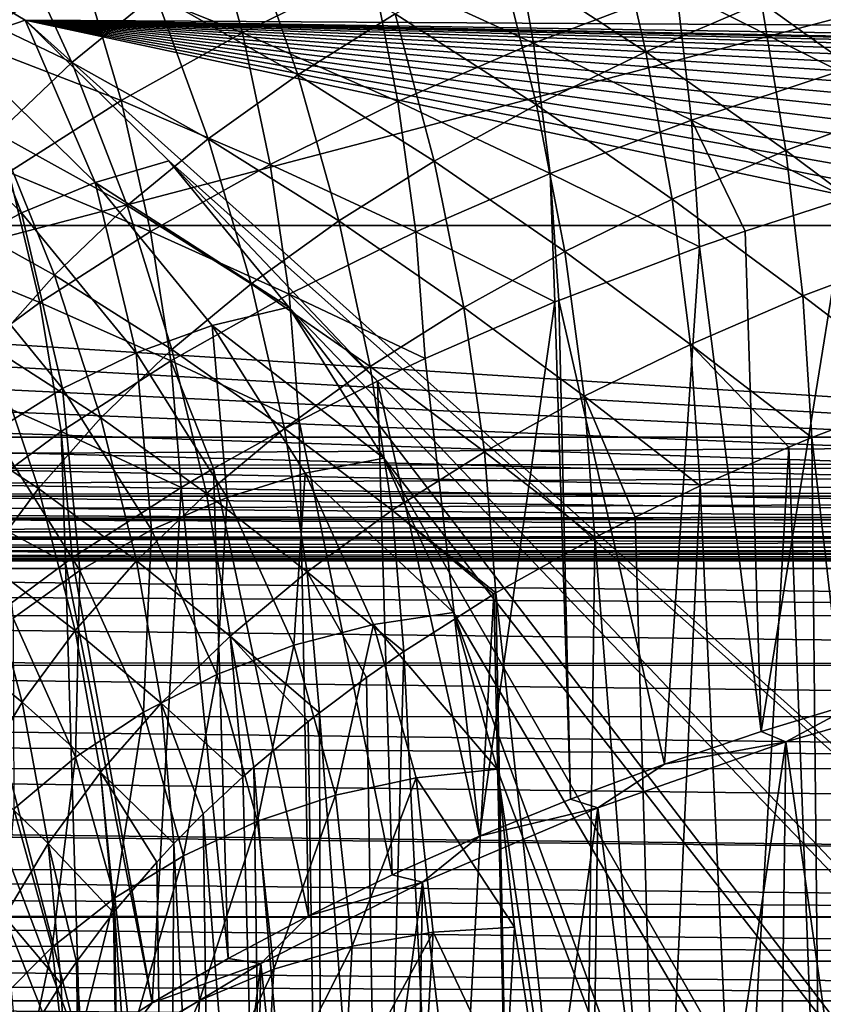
# Model space of a CAD drawing. Header units: metres. Extents: x -109 to 109, y -78 to 121.
# Tile 913 of 1056: x 26.67 to 33.16, y -11.76 to -3.81. Entities that reach past the tile are written whole.
import ezdxf

# ---------------------------------------------------------------- set-up
doc = ezdxf.new("R2010")
doc.units = ezdxf.units.M
doc.layers.add('solid_508554_SW0001', color=7, linetype='CONTINUOUS')

msp = doc.modelspace()

# ---------------------------------------------------------------- linework, layer by layer
at = {"layer": 'solid_508554_SW0001'}
for points in [[(4.682198, 13.057236, -8.693299), (50.351505, -7.183285, 2.992571), (32.970078, 13.057232, -8.693296)], [(4.682198, 13.057236, -8.693299), (4.682198, -7.183285, 2.992571), (50.351505, -7.183285, 2.992571)], [(50.351505, -7.183285, 2.992571), (34.869118, 11.46491, -7.773969), (32.970078, 13.057232, -8.693296)], [(16.352985, -8.243653, -0.269029), (15.998173, 0.732994, -5.041996), (50.503654, 0.732994, -5.041996)], [(50.858467, -8.243653, -0.269029), (16.352985, -8.243653, -0.269029), (50.503654, 0.732994, -5.041996)], [(21.514145, 0.252376, 19.482918), (36.336609, -0.013959, 19.056692), (11.499606, -5.473651, 10.319358)], [(36.336609, -0.013959, 19.056692), (51.15913, -0.279357, 18.631968), (11.499606, -5.473651, 10.319358)], [(51.15913, -0.279357, 18.631968), (51.501217, -5.473651, 10.319358), (11.499606, -5.473651, 10.319358)], [(25.053471, -2.827595, 21.021948), (80.677933, -4.051526, 19.061102), (80.703201, -3.541171, 19.700146)], [(25.053471, -2.827595, 21.021948), (25.931858, -3.355873, 20.318785), (80.677933, -4.051526, 19.061102)], [(27.173504, -3.401358, -30.089914), (28.46406, -3.917503, -28.864714), (28.171963, -2.846273, -29.163258)], [(28.171963, -2.846273, -29.163258), (28.46406, -3.917503, -28.864714), (29.511831, -3.404194, -28.012865)], [(25.845011, -2.939178, -31.334301), (26.24848, -3.988761, -31.070238), (27.173504, -3.401358, -30.089914)], [(29.511831, -3.404194, -28.012865), (30.816078, -4.000608, -26.872498), (30.623253, -2.927146, -27.22176)], [(30.544018, -3.301107, -31.342878), (31.446907, -2.865434, -30.622074), (31.723133, -4.07003, -30.275414)], [(30.623253, -2.927146, -27.22176), (30.816078, -4.000608, -26.872498), (31.970078, -3.565989, -26.157352)], [(31.723133, -4.07003, -30.275414), (31.446907, -2.865434, -30.622074), (32.657391, -3.671302, -29.620638)], [(25.938211, -3.604081, -36.347191), (26.561083, -3.015424, -35.363388), (27.086979, -4.157146, -35.050247)], [(27.086979, -4.157146, -35.050247), (26.561083, -3.015424, -35.363388), (27.760763, -3.605215, -34.132153)], [(27.760763, -3.605215, -34.132153), (28.503191, -3.077356, -33.253281), (28.910622, -4.256429, -32.924137)], [(28.910622, -4.256429, -32.924137), (28.503191, -3.077356, -33.253281), (29.697268, -3.76534, -32.111191)], [(31.970078, -3.565989, -26.157352), (33.28738, -4.228327, -25.095068), (33.1772, -3.170731, -25.508802)], [(29.697268, -3.76534, -32.111191), (30.544018, -3.301107, -31.342878), (30.839956, -4.498294, -30.979397)], [(30.839956, -4.498294, -30.979397), (30.544018, -3.301107, -31.342878), (31.723133, -4.07003, -30.275414)], [(32.657391, -3.671302, -29.620638), (33.638824, -3.303678, -29.017931), (33.819111, -4.505062, -28.615417)], [(25.931858, -3.355873, 20.318785), (26.137363, -4.011518, 19.335222), (26.709761, -3.814027, 19.593912)], [(25.931858, -3.355873, 20.318785), (26.709761, -3.814027, 19.593912), (80.67321, -4.140594, 18.937866)], [(25.931858, -3.355873, 20.318785), (80.67321, -4.140594, 18.937866), (80.677933, -4.051526, 19.061102)], [(26.24848, -3.988761, -31.070238), (27.484213, -4.46486, -29.773184), (27.173504, -3.401358, -30.089914)], [(27.173504, -3.401358, -30.089914), (27.484213, -4.46486, -29.773184), (28.46406, -3.917503, -28.864714)], [(28.46406, -3.917503, -28.864714), (29.720423, -4.473024, -27.651188), (29.511831, -3.404194, -28.012865)], [(29.511831, -3.404194, -28.012865), (29.720423, -4.473024, -27.651188), (30.816078, -4.000608, -26.872498)], [(30.816078, -4.000608, -26.872498), (32.091774, -4.621587, -25.736073), (31.970078, -3.565989, -26.157352)], [(31.970078, -3.565989, -26.157352), (32.091774, -4.621587, -25.736073), (33.28738, -4.228327, -25.095068)], [(26.483665, -4.730893, -36.003128), (25.938211, -3.604081, -36.347191), (27.086979, -4.157146, -35.050247)], [(27.086979, -4.157146, -35.050247), (27.760763, -3.605215, -34.132153), (28.188072, -4.772922, -33.778736)], [(28.188072, -4.772922, -33.778736), (27.760763, -3.605215, -34.132153), (28.910622, -4.256429, -32.924137)], [(31.723133, -4.07003, -30.275414), (32.657391, -3.671302, -29.620638), (32.854168, -4.868253, -29.206764)], [(32.854168, -4.868253, -29.206764), (32.657391, -3.671302, -29.620638), (33.819111, -4.505062, -28.615417)], [(26.137363, -4.011518, 19.335222), (27.273954, -5.125391, 17.405939), (26.709761, -3.814027, 19.593912)], [(26.709761, -3.814027, 19.593912), (75.174637, -4.828542, 17.83672), (76.5, -4.794933, 17.894934)], [(77.176514, -4.803673, 17.879795), (26.709761, -3.814027, 19.593912), (76.5, -4.794933, 17.894934)], [(26.709761, -3.814027, 19.593912), (73.862907, -4.929021, 17.662685), (75.174637, -4.828542, 17.83672)], [(26.709761, -3.814027, 19.593912), (72.57827, -5.095334, 17.374622), (73.862907, -4.929021, 17.662685)], [(26.709761, -3.814027, 19.593912), (71.333893, -5.325771, 16.975494), (72.57827, -5.095334, 17.374622)], [(26.709761, -3.814027, 19.593912), (70.14254, -5.617967, 16.469397), (71.333893, -5.325771, 16.975494)], [(26.709761, -3.814027, 19.593912), (69.016418, -5.968924, 15.86152), (70.14254, -5.617967, 16.469397)], [(26.709761, -3.814027, 19.593912), (67.967072, -6.375046, 15.158096), (69.016418, -5.968924, 15.86152)], [(26.709761, -3.814027, 19.593912), (67.005272, -6.83217, 14.366333), (67.967072, -6.375046, 15.158096)], [(26.709761, -3.814027, 19.593912), (66.140877, -7.335612, 13.494348), (67.005272, -6.83217, 14.366333)], [(26.709761, -3.814027, 19.593912), (65.382774, -7.880209, 12.551078), (66.140877, -7.335612, 13.494348)], [(26.709761, -3.814027, 19.593912), (64.738739, -8.46037, 11.54621), (65.382774, -7.880209, 12.551078)], [(26.709761, -3.814027, 19.593912), (64.215424, -9.070119, 10.490092), (64.738739, -8.46037, 11.54621)], [(26.709761, -3.814027, 19.593912), (63.818172, -9.703198, 9.393568), (64.215424, -9.070119, 10.490092)], [(26.709761, -3.814027, 19.593912), (63.55106, -10.35311, 8.267887), (63.818172, -9.703198, 9.393568)], [(26.709761, -3.814027, 19.593912), (63.416817, -11.013191, 7.124592), (63.55106, -10.35311, 8.267887)], [(26.709761, -3.814027, 19.593912), (63.416817, -11.676674, 5.975408), (63.416817, -11.013191, 7.124592)], [(26.709761, -3.814027, 19.593912), (43.110828, -18.533325, -5.900661), (63.416817, -11.676674, 5.975408)], [(26.709761, -3.814027, 19.593912), (27.869499, -4.950392, 17.625669), (43.110828, -18.533325, -5.900661)], [(27.273954, -5.125391, 17.405939), (27.869499, -4.950392, 17.625669), (26.709761, -3.814027, 19.593912)], [(77.176514, -4.803673, 17.879795), (80.643387, -4.656782, 18.134216), (26.709761, -3.814027, 19.593912)], [(80.67321, -4.140594, 18.937866), (26.709761, -3.814027, 19.593912), (80.643387, -4.656782, 18.134216)], [(28.910622, -4.256429, -32.924137), (29.697268, -3.76534, -32.111191), (30.011786, -4.954575, -31.729713)], [(30.011786, -4.954575, -31.729713), (29.697268, -3.76534, -32.111191), (30.839956, -4.498294, -30.979397)], [(27.484213, -4.46486, -29.773184), (28.687601, -4.981271, -28.489614), (28.46406, -3.917503, -28.864714)], [(28.46406, -3.917503, -28.864714), (28.687601, -4.981271, -28.489614), (29.720423, -4.473024, -27.651188)], [(25.56797, -4.281387, 19.120275), (26.6798, -5.370995, 17.233019), (26.137363, -4.011518, 19.335222)], [(26.6798, -5.370995, 17.233019), (27.273954, -5.125391, 17.405939), (26.137363, -4.011518, 19.335222)], [(26.24848, -3.988761, -31.070238), (26.576565, -5.044049, -30.734156), (27.484213, -4.46486, -29.773184)], [(29.720423, -4.473024, -27.651188), (30.948854, -5.053878, -26.442919), (30.816078, -4.000608, -26.872498)], [(30.816078, -4.000608, -26.872498), (30.948854, -5.053878, -26.442919), (32.091774, -4.621587, -25.736073)], [(30.839956, -4.498294, -30.979397), (31.723133, -4.07003, -30.275414), (31.935665, -5.26208, -29.849182)], [(31.935665, -5.26208, -29.849182), (31.723133, -4.07003, -30.275414), (32.854168, -4.868253, -29.206764)], [(26.483665, -4.730893, -36.003128), (27.086979, -4.157146, -35.050247), (27.532473, -5.312969, -34.671329)], [(27.532473, -5.312969, -34.671329), (27.086979, -4.157146, -35.050247), (28.188072, -4.772922, -33.778736)], [(26.105177, -5.683553, 17.109102), (26.6798, -5.370995, 17.233019), (25.56797, -4.281387, 19.120275)], [(28.188072, -4.772922, -33.778736), (28.910622, -4.256429, -32.924137), (29.242498, -5.437198, -32.523544)], [(29.242498, -5.437198, -32.523544), (28.910622, -4.256429, -32.924137), (30.011786, -4.954575, -31.729713)], [(32.091774, -4.621587, -25.736073), (33.347439, -5.253373, -24.597742), (33.28738, -4.228327, -25.095068)], [(26.576565, -5.044049, -30.734156), (27.721823, -5.523175, -29.383698), (27.484213, -4.46486, -29.773184)], [(27.484213, -4.46486, -29.773184), (27.721823, -5.523175, -29.383698), (28.687601, -4.981271, -28.489614)], [(28.687601, -4.981271, -28.489614), (29.863781, -5.523662, -27.212566), (29.720423, -4.473024, -27.651188)], [(29.720423, -4.473024, -27.651188), (29.863781, -5.523662, -27.212566), (30.948854, -5.053878, -26.442919)], [(30.011786, -4.954575, -31.729713), (30.839956, -4.498294, -30.979397), (31.06745, -5.685009, -30.539843)], [(31.06745, -5.685009, -30.539843), (30.839956, -4.498294, -30.979397), (31.935665, -5.26208, -29.849182)], [(32.854168, -4.868253, -29.206764), (33.819111, -4.505062, -28.615417), (33.944805, -5.682446, -28.129789)], [(30.948854, -5.053878, -26.442919), (32.157063, -5.646563, -25.234455), (32.091774, -4.621587, -25.736073)], [(32.091774, -4.621587, -25.736073), (32.157063, -5.646563, -25.234455), (32.525928, -5.518656, -25.027037)], [(32.091774, -4.621587, -25.736073), (32.525928, -5.518656, -25.027037), (33.347439, -5.253373, -24.597742)], [(25.952553, -5.324039, -36.98637), (26.483665, -4.730893, -36.003128), (26.945585, -5.874393, -35.597572)], [(26.945585, -5.874393, -35.597572), (26.483665, -4.730893, -36.003128), (27.532473, -5.312969, -34.671329)], [(27.532473, -5.312969, -34.671329), (28.188072, -4.772922, -33.778736), (28.535992, -5.944763, -33.357941)], [(28.535992, -5.944763, -33.357941), (28.188072, -4.772922, -33.778736), (29.242498, -5.437198, -32.523544)], [(31.935665, -5.26208, -29.849182), (32.854168, -4.868253, -29.206764), (32.991016, -6.042995, -28.712824)], [(32.991016, -6.042995, -28.712824), (32.854168, -4.868253, -29.206764), (33.944805, -5.682446, -28.129789)], [(27.273954, -5.125391, 17.405939), (28.837818, -6.133173, 15.577032), (27.869499, -4.950392, 17.625669)], [(27.721823, -5.523175, -29.383698), (28.84099, -6.029005, -28.041222), (28.687601, -4.981271, -28.489614)], [(27.869499, -4.950392, 17.625669), (40.819912, -18.620466, -6.051592), (43.110828, -18.533325, -5.900661)], [(27.869499, -4.950392, 17.625669), (28.837818, -6.133173, 15.577032), (40.819912, -18.620466, -6.051592)], [(28.687601, -4.981271, -28.489614), (28.84099, -6.029005, -28.041222), (29.863781, -5.523662, -27.212566)], [(29.242498, -5.437198, -32.523544), (30.011786, -4.954575, -31.729713), (30.253365, -6.135551, -31.275902)], [(30.253365, -6.135551, -31.275902), (30.011786, -4.954575, -31.729713), (31.06745, -5.685009, -30.539843)], [(25.745306, -5.65283, -31.74346), (26.82729, -6.096562, -30.329353), (26.576565, -5.044049, -30.734156)], [(26.576565, -5.044049, -30.734156), (26.82729, -6.096562, -30.329353), (27.721823, -5.523175, -29.383698)], [(29.863781, -5.523662, -27.212566), (30.988354, -6.091281, -25.957184), (30.948854, -5.053878, -26.442919)], [(30.948854, -5.053878, -26.442919), (30.988354, -6.091281, -25.957184), (31.020163, -6.078329, -25.936111)], [(30.948854, -5.053878, -26.442919), (31.020163, -6.078329, -25.936111), (32.157063, -5.646563, -25.234455)], [(26.6798, -5.370995, 17.233019), (27.606297, -6.50311, 15.272138), (27.273954, -5.125391, 17.405939)], [(27.273954, -5.125391, 17.405939), (28.221085, -6.282719, 15.401388), (28.837818, -6.133173, 15.577032)], [(27.606297, -6.50311, 15.272138), (28.221085, -6.282719, 15.401388), (27.273954, -5.125391, 17.405939)], [(26.429073, -6.454851, -36.553139), (25.952553, -5.324039, -36.98637), (26.945585, -5.874393, -35.597572)], [(26.945585, -5.874393, -35.597572), (27.532473, -5.312969, -34.671329), (27.895042, -6.475476, -34.229305)], [(27.895042, -6.475476, -34.229305), (27.532473, -5.312969, -34.671329), (28.535992, -5.944763, -33.357941)], [(31.06745, -5.685009, -30.539843), (31.935665, -5.26208, -29.849182), (32.083176, -6.433875, -29.346203)], [(32.083176, -6.433875, -29.346203), (31.935665, -5.26208, -29.849182), (32.991016, -6.042995, -28.712824)], [(33.347439, -5.253373, -24.597742), (32.525928, -5.518656, -25.027037), (32.654976, -9.561022, -22.871756)], [(33.347439, -5.253373, -24.597742), (32.654976, -9.561022, -22.871756), (33.460686, -9.314557, -22.444866)], [(26.105177, -5.683553, 17.109102), (27.011719, -6.791286, 15.190453), (26.6798, -5.370995, 17.233019)], [(27.011719, -6.791286, 15.190453), (27.606297, -6.50311, 15.272138), (26.6798, -5.370995, 17.233019)], [(11.452931, -5.770305, 9.761434), (11.499606, -5.473651, 10.319358), (50.351505, -7.94918, 5.663565)], [(11.499606, -5.473651, 10.319358), (51.501217, -5.473651, 10.319358), (50.351505, -7.94918, 5.663565)], [(28.535992, -5.944763, -33.357941), (29.242498, -5.437198, -32.523544), (29.497225, -6.61206, -32.054585)], [(29.497225, -6.61206, -32.054585), (29.242498, -5.437198, -32.523544), (30.253365, -6.135551, -31.275902)], [(26.82729, -6.096562, -30.329353), (27.884632, -6.567767, -28.924822), (27.721823, -5.523175, -29.383698)], [(27.721823, -5.523175, -29.383698), (27.884632, -6.567767, -28.924822), (28.84099, -6.029005, -28.041222)], [(28.84099, -6.029005, -28.041222), (29.940916, -6.547169, -26.699629), (29.863781, -5.523662, -27.212566)], [(29.863781, -5.523662, -27.212566), (29.940916, -6.547169, -26.699629), (30.988354, -6.091281, -25.957184)], [(32.525928, -5.518656, -25.027037), (32.157063, -5.646563, -25.234455), (32.654976, -9.561022, -22.871756)], [(32.157063, -5.646563, -25.234455), (31.020163, -6.078329, -25.936111), (31.872158, -9.825223, -23.329365)], [(32.157063, -5.646563, -25.234455), (31.872158, -9.825223, -23.329365), (32.654976, -9.561022, -22.871756)], [(25.745306, -5.65283, -31.74346), (26.008121, -6.699239, -31.322449), (26.82729, -6.096562, -30.329353)], [(26.447096, -7.142521, 15.157673), (27.011719, -6.791286, 15.190453), (26.105177, -5.683553, 17.109102)], [(30.253365, -6.135551, -31.275902), (31.06745, -5.685009, -30.539843), (31.225073, -6.853572, -30.027122)], [(31.225073, -6.853572, -30.027122), (31.06745, -5.685009, -30.539843), (32.083176, -6.433875, -29.346203)], [(32.991016, -6.042995, -28.712824), (33.944805, -5.682446, -28.129789), (34.012806, -6.82654, -27.560793)], [(11.32478, -6.065414, 9.206413), (11.452931, -5.770305, 9.761434), (50.351505, -7.94918, 5.663565)], [(26.429073, -6.454851, -36.553139), (26.945585, -5.874393, -35.597572), (27.321346, -7.027234, -35.13335)], [(27.321346, -7.027234, -35.13335), (26.945585, -5.874393, -35.597572), (27.895042, -6.475476, -34.229305)], [(27.895042, -6.475476, -34.229305), (28.535992, -5.944763, -33.357941), (28.802847, -7.113173, -32.872959)], [(28.802847, -7.113173, -32.872959), (28.535992, -5.944763, -33.357941), (29.497225, -6.61206, -32.054585)], [(27.884632, -6.567767, -28.924822), (28.922516, -7.051958, -27.522495), (28.84099, -6.029005, -28.041222)], [(28.84099, -6.029005, -28.041222), (28.922516, -7.051958, -27.522495), (29.554317, -6.731044, -26.99931)], [(28.84099, -6.029005, -28.041222), (29.554317, -6.731044, -26.99931), (29.940916, -6.547169, -26.699629)], [(32.083176, -6.433875, -29.346203), (32.991016, -6.042995, -28.712824), (33.064087, -7.186061, -28.138208)], [(32.991016, -6.042995, -28.712824), (34.012806, -6.82654, -27.560793), (33.064087, -7.186061, -28.138208)], [(11.115376, -6.352437, 8.666603), (11.32478, -6.065414, 9.206413), (50.351505, -7.94918, 5.663565)], [(26.008121, -6.699239, -31.322449), (26.998857, -7.137808, -29.859306), (26.82729, -6.096562, -30.329353)], [(26.82729, -6.096562, -30.329353), (26.998857, -7.137808, -29.859306), (27.884632, -6.567767, -28.924822)], [(30.988354, -6.091281, -25.957184), (29.940916, -6.547169, -26.699629), (30.379665, -10.405345, -24.334166)], [(30.988354, -6.091281, -25.957184), (30.379665, -10.405345, -24.334166), (31.113007, -10.106914, -23.817268)], [(31.020163, -6.078329, -25.936111), (30.988354, -6.091281, -25.957184), (31.113007, -10.106914, -23.817268)], [(31.020163, -6.078329, -25.936111), (31.113007, -10.106914, -23.817268), (31.872158, -9.825223, -23.329365)], [(28.221085, -6.282719, 15.401388), (29.605675, -7.352016, 13.465934), (28.837818, -6.133173, 15.577032)], [(28.837818, -6.133173, 15.577032), (38.54715, -18.801575, -6.365283), (40.819912, -18.620466, -6.051592)], [(28.837818, -6.133173, 15.577032), (29.605675, -7.352016, 13.465934), (38.54715, -18.801575, -6.365283)], [(29.497225, -6.61206, -32.054585), (30.253365, -6.135551, -31.275902), (30.420496, -7.300626, -30.75275)], [(30.420496, -7.300626, -30.75275), (30.253365, -6.135551, -31.275902), (31.225073, -6.853572, -30.027122)], [(27.606297, -6.50311, 15.272138), (28.341026, -7.66987, 13.251249), (28.221085, -6.282719, 15.401388)], [(28.221085, -6.282719, 15.401388), (28.972176, -7.475463, 13.335496), (29.605675, -7.352016, 13.465934)], [(28.341026, -7.66987, 13.251249), (28.972176, -7.475463, 13.335496), (28.221085, -6.282719, 15.401388)], [(10.828362, -6.624847, 8.154273), (11.115376, -6.352437, 8.666603), (50.351505, -7.94918, 5.663565)], [(31.225073, -6.853572, -30.027122), (32.083176, -6.433875, -29.346203), (32.161831, -7.576058, -28.766119)], [(32.083176, -6.433875, -29.346203), (33.064087, -7.186061, -28.138208), (32.876591, -7.263001, -28.261986)], [(32.083176, -6.433875, -29.346203), (32.876591, -7.263001, -28.261986), (32.161831, -7.576058, -28.766119)], [(25.984608, -7.052011, -37.533688), (26.429073, -6.454851, -36.553139), (26.816521, -7.597757, -36.06583)], [(26.816521, -7.597757, -36.06583), (26.429073, -6.454851, -36.553139), (27.321346, -7.027234, -35.13335)], [(27.011719, -6.791286, 15.190453), (27.730623, -7.932916, 13.21309), (27.606297, -6.50311, 15.272138)], [(27.321346, -7.027234, -35.13335), (27.895042, -6.475476, -34.229305), (28.172941, -7.637146, -33.727467)], [(27.730623, -7.932916, 13.21309), (28.341026, -7.66987, 13.251249), (27.606297, -6.50311, 15.272138)], [(28.172941, -7.637146, -33.727467), (27.895042, -6.475476, -34.229305), (28.802847, -7.113173, -32.872959)], [(26.998857, -7.137808, -29.859306), (27.970522, -7.590173, -28.400011), (27.884632, -6.567767, -28.924822)], [(27.884632, -6.567767, -28.924822), (27.970522, -7.590173, -28.400011), (28.231508, -7.435436, -28.147741)], [(27.884632, -6.567767, -28.924822), (28.231508, -7.435436, -28.147741), (28.922516, -7.051958, -27.522495)], [(29.940916, -6.547169, -26.699629), (29.554317, -6.731044, -26.99931), (30.379665, -10.405345, -24.334166)], [(10.46971, -6.877085, 7.679884), (10.828362, -6.624847, 8.154273), (50.351505, -7.94918, 5.663565)], [(28.802847, -7.113173, -32.872959), (29.497225, -6.61206, -32.054585), (29.673212, -7.773407, -31.520346)], [(29.673212, -7.773407, -31.520346), (29.497225, -6.61206, -32.054585), (30.420496, -7.300626, -30.75275)], [(26.008121, -6.699239, -31.322449), (26.187735, -7.736966, -30.840563), (26.998857, -7.137808, -29.859306)], [(29.554317, -6.731044, -26.99931), (28.922516, -7.051958, -27.522495), (29.674038, -10.719737, -24.878708)], [(29.554317, -6.731044, -26.99931), (29.674038, -10.719737, -24.878708), (30.379665, -10.405345, -24.334166)], [(26.447096, -7.142521, 15.157673), (27.150972, -8.260288, 13.221643), (27.011719, -6.791286, 15.190453)], [(27.150972, -8.260288, 13.221643), (27.730623, -7.932916, 13.21309), (27.011719, -6.791286, 15.190453)], [(33.824726, -13.810535, -24.151699), (33.064087, -7.186061, -28.138208), (34.012806, -6.82654, -27.560793)], [(10.044959, -7.105452, 7.250388), (10.46971, -6.877085, 7.679884), (50.351505, -7.94918, 5.663565)], [(30.420496, -7.300626, -30.75275), (31.225073, -6.853572, -30.027122), (31.309454, -7.995153, -29.44186)], [(31.225073, -6.853572, -30.027122), (32.161831, -7.576058, -28.766119), (31.635485, -7.828465, -29.17301)], [(31.225073, -6.853572, -30.027122), (31.635485, -7.828465, -29.17301), (31.309454, -7.995153, -29.44186)], [(26.382177, -8.184775, -37.02248), (25.984608, -7.052011, -37.533688), (26.816521, -7.597757, -36.06583)], [(26.816521, -7.597757, -36.06583), (27.321346, -7.027234, -35.13335), (27.60915, -8.181936, -34.613865)], [(27.60915, -8.181936, -34.613865), (27.321346, -7.027234, -35.13335), (28.172941, -7.637146, -33.727467)], [(28.922516, -7.051958, -27.522495), (28.231508, -7.435436, -28.147741), (28.997097, -11.049656, -25.450146)], [(28.922516, -7.051958, -27.522495), (28.997097, -11.049656, -25.450146), (29.674038, -10.719737, -24.878708)], [(9.560347, -7.306486, 6.872297), (10.044959, -7.105452, 7.250388), (50.351505, -7.94918, 5.663565)], [(26.187735, -7.736966, -30.840563), (27.034475, -8.197468, -29.389679), (26.998857, -7.137808, -29.859306)], [(26.611576, -8.64662, 13.276769), (27.150972, -8.260288, 13.221643), (26.447096, -7.142521, 15.157673)], [(26.998857, -7.137808, -29.859306), (27.034475, -8.197468, -29.389679), (27.089403, -8.159322, -29.327543)], [(26.998857, -7.137808, -29.859306), (27.089403, -8.159322, -29.327543), (27.970522, -7.590173, -28.400011)], [(28.172941, -7.637146, -33.727467), (28.802847, -7.113173, -32.872959), (28.986975, -8.270585, -32.326981)], [(28.986975, -8.270585, -32.326981), (28.802847, -7.113173, -32.872959), (29.673212, -7.773407, -31.520346)], [(4.682198, -7.434585, 3.164414), (50.351505, -7.183285, 2.992571), (4.682198, -7.183285, 2.992571)], [(4.682198, -7.434585, 3.164414), (50.351505, -7.386677, 3.127172), (50.351505, -7.183285, 2.992571)], [(33.134396, -14.066722, -24.595427), (32.876591, -7.263001, -28.261986), (33.064087, -7.186061, -28.138208)], [(33.824726, -13.810535, -24.151699), (33.134396, -14.066722, -24.595427), (33.064087, -7.186061, -28.138208)], [(9.024405, -7.476497, 6.552552), (9.560347, -7.306486, 6.872297), (50.351505, -7.94918, 5.663565)], [(29.673212, -7.773407, -31.520346), (30.420496, -7.300626, -30.75275), (30.510525, -8.441686, -30.16231)], [(30.420496, -7.300626, -30.75275), (31.309454, -7.995153, -29.44186), (30.510525, -8.441686, -30.16231)], [(32.469601, -14.339271, -25.067495), (32.161831, -7.576058, -28.766119), (32.876591, -7.263001, -28.261986)], [(33.134396, -14.066722, -24.595427), (32.469601, -14.339271, -25.067495), (32.876591, -7.263001, -28.261986)], [(4.682198, -7.434585, 3.164414), (50.351505, -7.436496, 3.165949), (50.351505, -7.386677, 3.127172)], [(28.972176, -7.475463, 13.335496), (30.167873, -8.598626, 11.306744), (29.605675, -7.352016, 13.465934)], [(29.605675, -7.352016, 13.465934), (36.31208, -19.075319, -6.839421), (38.54715, -18.801575, -6.365283)], [(29.605675, -7.352016, 13.465934), (30.167873, -8.598626, 11.306744), (36.31208, -19.075319, -6.839421)], [(4.682198, -7.434585, 3.164414), (4.682198, -7.65876, 3.374446), (50.351505, -7.436496, 3.165949)], [(4.682198, -7.65876, 3.374446), (50.351505, -7.62182, 3.335156), (50.351505, -7.436496, 3.165949)], [(28.231508, -7.435436, -28.147741), (27.970522, -7.590173, -28.400011), (28.349712, -11.394709, -26.047794)], [(28.231508, -7.435436, -28.147741), (28.349712, -11.394709, -26.047794), (28.997097, -11.049656, -25.450146)], [(28.341026, -7.66987, 13.251249), (28.878881, -8.86317, 11.184395), (28.972176, -7.475463, 13.335496)], [(28.878881, -8.86317, 11.184395), (29.522009, -8.695336, 11.222612), (28.972176, -7.475463, 13.335496)], [(28.972176, -7.475463, 13.335496), (29.522009, -8.695336, 11.222612), (30.167873, -8.598626, 11.306744)], [(8.446283, -7.612595, 6.296591), (9.024405, -7.476497, 6.552552), (50.351505, -7.94918, 5.663565)], [(4.682198, -7.65876, 3.374446), (50.351505, -7.660202, 3.376024), (50.351505, -7.62182, 3.335156)], [(7.835374, -7.712528, 6.108643), (8.446283, -7.612595, 6.296591), (50.351505, -7.94918, 5.663565)], [(26.382177, -8.184775, -37.02248), (26.816521, -7.597757, -36.06583), (27.113039, -8.745319, -35.527962)], [(27.113039, -8.745319, -35.527962), (26.816521, -7.597757, -36.06583), (27.60915, -8.181936, -34.613865)], [(27.970522, -7.590173, -28.400011), (27.089403, -8.159322, -29.327543), (27.734344, -11.753601, -26.669413)], [(27.970522, -7.590173, -28.400011), (27.734344, -11.753601, -26.669413), (28.349712, -11.394709, -26.047794)], [(31.831892, -14.627546, -25.566803), (31.635485, -7.828465, -29.17301), (32.161831, -7.576058, -28.766119)], [(32.469601, -14.339271, -25.067495), (31.831892, -14.627546, -25.566803), (32.161831, -7.576058, -28.766119)], [(4.682198, -7.65876, 3.374446), (4.682198, -7.848125, 3.61633), (50.351505, -7.660202, 3.376024)], [(4.682198, -7.848125, 3.61633), (50.351505, -7.82152, 3.577371), (50.351505, -7.660202, 3.376024)], [(7.201972, -7.774582, 5.991936), (7.835374, -7.712528, 6.108643), (50.351505, -7.94918, 5.663565)], [(27.60915, -8.181936, -34.613865), (28.172941, -7.637146, -33.727467), (28.364441, -8.790454, -33.169106)], [(27.730623, -7.932916, 13.21309), (28.256895, -9.100514, 11.190751), (28.341026, -7.66987, 13.251249)], [(28.364441, -8.790454, -33.169106), (28.172941, -7.637146, -33.727467), (28.986975, -8.270585, -32.326981)], [(28.256895, -9.100514, 11.190751), (28.878881, -8.86317, 11.184395), (28.341026, -7.66987, 13.251249)], [(7.201972, -7.774582, 5.991936), (50.351505, -7.94918, 5.663565), (4.682198, -7.94918, 5.663565)], [(26.187735, -7.736966, -30.840563), (26.28261, -8.757175, -30.300797), (27.034475, -8.197468, -29.389679)], [(28.986975, -8.270585, -32.326981), (29.673212, -7.773407, -31.520346), (29.768957, -8.913449, -30.923477)], [(29.673212, -7.773407, -31.520346), (30.510525, -8.441686, -30.16231), (30.495258, -8.450798, -30.177013)], [(29.673212, -7.773407, -31.520346), (30.495258, -8.450798, -30.177013), (29.768957, -8.913449, -30.923477)], [(4.682198, -7.848125, 3.61633), (50.351505, -7.849135, 3.617851), (50.351505, -7.82152, 3.577371)], [(4.682198, -7.848125, 3.61633), (4.682198, -7.998211, 3.884359), (50.351505, -7.849135, 3.617851)], [(4.682198, -7.998211, 3.884359), (50.351505, -7.980857, 3.847847), (50.351505, -7.849135, 3.617851)], [(31.831892, -14.627546, -25.566803), (31.309454, -7.995153, -29.44186), (31.635485, -7.828465, -29.17301)], [(50.351505, -8.072034, 5.382368), (4.682198, -7.94918, 5.663565), (50.351505, -7.94918, 5.663565)], [(4.682198, -8.072028, 5.382383), (4.682198, -7.94918, 5.663565), (50.351505, -8.072034, 5.382368)], [(27.150972, -8.260288, 13.221643), (27.666245, -9.403481, 11.241576), (27.730623, -7.932916, 13.21309)], [(27.666245, -9.403481, 11.241576), (28.256895, -9.100514, 11.190751), (27.730623, -7.932916, 13.21309)], [(4.682198, -7.998211, 3.884359), (50.351505, -7.998848, 3.885735), (50.351505, -7.980857, 3.847847)], [(4.682198, -7.998211, 3.884359), (4.682198, -8.105481, 4.172207), (50.351505, -7.998848, 3.885735)], [(4.682198, -8.105481, 4.172207), (50.351505, -8.095907, 4.13992), (50.351505, -7.998848, 3.885735)], [(31.222755, -14.930877, -26.092186), (30.510525, -8.441686, -30.16231), (31.309454, -7.995153, -29.44186)], [(31.831892, -14.627546, -25.566803), (31.222755, -14.930877, -26.092186), (31.309454, -7.995153, -29.44186)], [(4.682198, -8.072028, 5.382383), (50.351505, -8.074221, 5.376054), (50.351505, -8.150424, 5.085683)], [(4.682198, -8.150476, 5.085394), (4.682198, -8.072028, 5.382383), (50.351505, -8.150424, 5.085683)], [(4.682198, -8.072028, 5.382383), (50.351505, -8.072034, 5.382368), (50.351505, -8.074221, 5.376054)], [(4.682198, -8.105481, 4.172207), (50.351505, -8.105815, 4.17337), (50.351505, -8.095907, 4.13992)], [(4.682198, -8.105481, 4.172207), (4.682198, -8.167404, 4.473085), (50.351505, -8.105815, 4.17337)], [(4.682198, -8.167404, 4.473085), (50.351505, -8.163837, 4.446392), (50.351505, -8.105815, 4.17337)], [(4.682198, -8.150476, 5.085394), (50.351505, -8.150424, 5.085683), (50.351505, -8.152857, 5.072166)], [(4.682198, -8.150476, 5.085394), (50.351505, -8.152857, 5.072166), (50.351505, -8.182505, 4.780493)], [(4.682198, -8.182521, 4.779893), (4.682198, -8.150476, 5.085394), (50.351505, -8.182505, 4.780493)], [(4.682198, -8.167404, 4.473085), (50.351505, -8.167518, 4.473983), (50.351505, -8.163837, 4.446392)], [(4.682198, -8.167404, 4.473085), (4.682198, -8.182521, 4.779893), (50.351505, -8.167518, 4.473983)], [(4.682198, -8.182521, 4.779893), (50.351505, -8.182978, 4.759714), (50.351505, -8.167518, 4.473983)], [(4.682198, -8.182521, 4.779893), (50.351505, -8.182505, 4.780493), (50.351505, -8.182978, 4.759714)], [(26.019894, -8.785898, -37.999104), (26.382177, -8.184775, -37.02248), (26.686172, -9.325078, -36.465565)], [(26.686172, -9.325078, -36.465565), (26.382177, -8.184775, -37.02248), (27.113039, -8.745319, -35.527962)], [(27.089403, -8.159322, -29.327543), (27.034475, -8.197468, -29.389679), (27.734344, -11.753601, -26.669413)], [(27.113039, -8.745319, -35.527962), (27.60915, -8.181936, -34.613865), (27.807199, -9.33102, -34.042519)], [(27.807199, -9.33102, -34.042519), (27.60915, -8.181936, -34.613865), (28.364441, -8.790454, -33.169106)], [(16.352854, -8.418756, -0.183106), (16.352985, -8.243653, -0.269029), (50.858467, -8.622464, -0.100086)], [(50.858467, -8.622464, -0.100086), (16.352985, -8.243653, -0.269029), (50.858467, -8.243653, -0.269029)], [(27.034475, -8.197468, -29.389679), (26.28261, -8.757175, -30.300797), (27.153009, -12.125007, -27.312706)], [(26.611576, -8.64662, 13.276769), (27.116611, -9.7671, 11.336039), (27.150972, -8.260288, 13.221643)], [(27.034475, -8.197468, -29.389679), (27.153009, -12.125007, -27.312706), (27.734344, -11.753601, -26.669413)], [(27.116611, -9.7671, 11.336039), (27.666245, -9.403481, 11.241576), (27.150972, -8.260288, 13.221643)], [(28.364441, -8.790454, -33.169106), (28.986975, -8.270585, -32.326981), (29.086565, -9.409349, -31.723036)], [(28.986975, -8.270585, -32.326981), (29.768957, -8.913449, -30.923477), (29.465685, -9.125558, -31.26561)], [(28.986975, -8.270585, -32.326981), (29.465685, -9.125558, -31.26561), (29.086565, -9.409349, -31.723036)], [(16.352835, -8.626119, -0.098753), (16.352854, -8.418756, -0.183106), (50.858467, -8.622464, -0.100086)], [(30.095812, -15.579839, -27.216223), (29.768957, -8.913449, -30.923477), (30.495258, -8.450798, -30.177013)], [(30.643612, -15.248554, -26.64242), (30.095812, -15.579839, -27.216223), (30.495258, -8.450798, -30.177013)], [(30.643612, -15.248554, -26.64242), (30.495258, -8.450798, -30.177013), (30.510525, -8.441686, -30.16231)], [(31.222755, -14.930877, -26.092186), (30.643612, -15.248554, -26.64242), (30.510525, -8.441686, -30.16231)], [(16.352835, -8.626119, -0.098753), (50.858467, -8.622464, -0.100086), (50.858467, -9.025053, 0.015872)], [(16.352949, -8.996948, 0.009725), (16.352835, -8.626119, -0.098753), (50.858467, -9.025053, 0.015872)], [(26.617004, -10.185415, 11.472589), (27.116611, -9.7671, 11.336039), (26.611576, -8.64662, 13.276769)], [(29.522009, -8.695336, 11.222612), (30.520504, -9.864369, 9.114411), (30.167873, -8.598626, 11.306744)], [(30.167873, -8.598626, 11.306744), (34.129406, -19.439884, -7.470868), (36.31208, -19.075319, -6.839421)], [(30.167873, -8.598626, 11.306744), (30.520504, -9.864369, 9.114411), (34.129406, -19.439884, -7.470868)], [(26.686172, -9.325078, -36.465565), (27.113039, -8.745319, -35.527962), (27.316774, -9.890102, -34.943062)], [(27.316774, -9.890102, -34.943062), (27.113039, -8.745319, -35.527962), (27.807199, -9.33102, -34.042519)], [(28.878881, -8.86317, 11.184395), (29.216129, -10.074719, 9.08593), (29.522009, -8.695336, 11.222612)], [(29.216129, -10.074719, 9.08593), (29.866766, -9.933867, 9.077415), (29.522009, -8.695336, 11.222612)], [(29.522009, -8.695336, 11.222612), (29.866766, -9.933867, 9.077415), (30.520504, -9.864369, 9.114411)], [(26.28261, -8.757175, -30.300797), (25.9722, -9.011632, -30.714546), (27.153009, -12.125007, -27.312706)], [(26.330086, -9.918869, -37.422539), (26.019894, -8.785898, -37.999104), (26.686172, -9.325078, -36.465565)], [(27.807199, -9.33102, -34.042519), (28.364441, -8.790454, -33.169106), (28.466507, -9.927503, -32.55677)], [(28.364441, -8.790454, -33.169106), (29.086565, -9.409349, -31.723036), (28.995138, -9.481234, -31.83882)], [(28.364441, -8.790454, -33.169106), (28.995138, -9.481234, -31.83882), (28.555429, -9.848443, -32.429699)], [(28.364441, -8.790454, -33.169106), (28.555429, -9.848443, -32.429699), (28.466507, -9.927503, -32.55677)], [(28.256895, -9.100514, 11.190751), (28.586878, -10.28597, 9.137482), (28.878881, -8.86317, 11.184395)], [(28.586878, -10.28597, 9.137482), (29.216129, -10.074719, 9.08593), (28.878881, -8.86317, 11.184395)], [(29.580631, -15.923959, -27.812254), (29.465685, -9.125558, -31.26561), (29.768957, -8.913449, -30.923477)], [(30.095812, -15.579839, -27.216223), (29.580631, -15.923959, -27.812254), (29.768957, -8.913449, -30.923477)], [(16.352961, -9.028584, 0.016625), (16.352949, -8.996948, 0.009725), (50.858467, -9.025053, 0.015872)], [(16.352961, -9.028584, 0.016625), (50.858467, -9.025053, 0.015872), (50.858467, -9.43987, 0.074615)], [(16.353029, -9.443193, 0.074848), (16.352961, -9.028584, 0.016625), (50.858467, -9.43987, 0.074615)], [(25.9722, -9.011632, -30.714546), (26.096319, -12.901802, -28.658155), (27.153009, -12.125007, -27.312706)], [(27.666245, -9.403481, 11.241576), (27.98933, -10.564156, 9.231227), (28.256895, -9.100514, 11.190751)], [(27.98933, -10.564156, 9.231227), (28.586878, -10.28597, 9.137482), (28.256895, -9.100514, 11.190751)], [(29.580631, -15.923959, -27.812254), (29.086565, -9.409349, -31.723036), (29.465685, -9.125558, -31.26561)], [(33.584564, -14.833345, -19.210495), (34.459885, -9.181967, -22.215212), (32.853394, -9.64549, -23.018059)], [(33.460686, -9.314557, -22.444866), (32.853394, -9.64549, -23.018059), (34.459885, -9.181967, -22.215212)], [(26.330086, -9.918869, -37.422539), (26.686172, -9.325078, -36.465565), (26.894691, -10.465528, -35.866589)], [(26.894691, -10.465528, -35.866589), (26.686172, -9.325078, -36.465565), (27.316774, -9.890102, -34.943062)], [(27.316774, -9.890102, -34.943062), (27.807199, -9.33102, -34.042519), (27.9109, -10.466342, -33.421341)], [(27.807199, -9.33102, -34.042519), (28.466507, -9.927503, -32.55677), (28.147503, -10.226605, -33.037022)], [(27.807199, -9.33102, -34.042519), (28.147503, -10.226605, -33.037022), (27.9109, -10.466342, -33.421341)], [(32.654976, -9.561022, -22.871756), (32.853394, -9.64549, -23.018059), (33.460686, -9.314557, -22.444866)], [(16.353014, -9.626765, 0.082022), (16.353029, -9.443193, 0.074848), (50.858467, -9.858826, 0.074995)], [(16.353029, -9.443193, 0.074848), (50.858467, -9.43987, 0.074615), (50.858467, -9.858826, 0.074995)], [(27.116611, -9.7671, 11.336039), (27.433279, -10.904717, 9.365628), (27.666245, -9.403481, 11.241576)], [(27.433279, -10.904717, 9.365628), (27.98933, -10.564156, 9.231227), (27.666245, -9.403481, 11.241576)], [(29.099272, -16.280109, -28.429127), (28.995138, -9.481234, -31.83882), (29.086565, -9.409349, -31.723036)], [(29.580631, -15.923959, -27.812254), (29.099272, -16.280109, -28.429127), (29.086565, -9.409349, -31.723036)], [(29.099272, -16.280109, -28.429127), (28.555429, -9.848443, -32.429699), (28.995138, -9.481234, -31.83882)], [(31.872158, -9.825223, -23.329365), (32.853394, -9.64549, -23.018059), (32.654976, -9.561022, -22.871756)], [(16.352985, -9.861868, 0.074784), (16.353014, -9.626765, 0.082022), (50.858467, -9.858826, 0.074995)], [(32.009842, -15.332277, -20.074671), (32.853394, -9.64549, -23.018059), (31.33544, -10.178425, -23.941128)], [(31.872158, -9.825223, -23.329365), (31.33544, -10.178425, -23.941128), (32.853394, -9.64549, -23.018059)], [(32.009842, -15.332277, -20.074671), (32.786186, -15.074118, -19.627525), (32.853394, -9.64549, -23.018059)], [(32.786186, -15.074118, -19.627525), (33.584564, -14.833345, -19.210495), (32.853394, -9.64549, -23.018059)], [(26.617004, -10.185415, 11.472589), (26.927837, -11.302073, 9.538482), (27.116611, -9.7671, 11.336039)], [(26.927837, -11.302073, 9.538482), (27.433279, -10.904717, 9.365628), (27.116611, -9.7671, 11.336039)], [(16.352985, -9.861868, 0.074784), (50.858467, -9.858826, 0.074995), (50.858467, -10.273748, 0.017007)], [(28.652855, -16.647465, -29.065403), (28.466507, -9.927503, -32.55677), (28.555429, -9.848443, -32.429699)], [(29.099272, -16.280109, -28.429127), (28.652855, -16.647465, -29.065403), (28.555429, -9.848443, -32.429699)], [(31.113007, -10.106914, -23.817268), (31.33544, -10.178425, -23.941128), (31.872158, -9.825223, -23.329365)], [(16.353062, -10.27645, 0.016434), (16.352985, -9.861868, 0.074784), (50.858467, -10.273748, 0.017007)], [(26.542454, -11.05499, -36.80901), (26.330086, -9.918869, -37.422539), (26.894691, -10.465528, -35.866589)], [(26.894691, -10.465528, -35.866589), (27.316774, -9.890102, -34.943062), (27.421875, -11.023967, -34.313065)], [(27.316774, -9.890102, -34.943062), (27.9109, -10.466342, -33.421341), (27.77227, -10.615072, -33.659496)], [(27.316774, -9.890102, -34.943062), (27.77227, -10.615072, -33.659496), (27.430584, -11.013147, -34.295792)], [(27.316774, -9.890102, -34.943062), (27.430584, -11.013147, -34.295792), (27.421875, -11.023967, -34.313065)], [(28.652855, -16.647465, -29.065403), (28.147503, -10.226605, -33.037022), (28.466507, -9.927503, -32.55677)], [(29.216129, -10.074719, 9.08593), (29.350424, -11.296103, 6.970432), (29.866766, -9.933867, 9.077415)], [(29.350424, -11.296103, 6.970432), (30.004053, -11.18245, 6.914806), (29.866766, -9.933867, 9.077415)], [(29.866766, -9.933867, 9.077415), (30.661083, -11.140358, 6.904335), (30.520504, -9.864369, 9.114411)], [(29.866766, -9.933867, 9.077415), (30.004053, -11.18245, 6.914806), (30.661083, -11.140358, 6.904335)], [(30.520504, -9.864369, 9.114411), (32.013893, -19.892815, -8.255366), (34.129406, -19.439884, -7.470868)], [(30.520504, -9.864369, 9.114411), (30.661083, -11.140358, 6.904335), (32.013893, -19.892815, -8.255366)], [(28.586878, -10.28597, 9.137482), (28.718283, -11.481047, 7.067547), (29.216129, -10.074719, 9.08593)], [(28.718283, -11.481047, 7.067547), (29.350424, -11.296103, 6.970432), (29.216129, -10.074719, 9.08593)], [(30.529272, -15.898713, -21.055765), (31.33544, -10.178425, -23.941128), (29.917772, -10.776689, -24.977352)], [(30.379665, -10.405345, -24.334166), (29.917772, -10.776689, -24.977352), (31.33544, -10.178425, -23.941128)], [(30.379665, -10.405345, -24.334166), (31.33544, -10.178425, -23.941128), (31.113007, -10.106914, -23.817268)], [(30.529272, -15.898713, -21.055765), (31.25705, -15.607322, -20.55106), (31.33544, -10.178425, -23.941128)], [(31.25705, -15.607322, -20.55106), (32.009842, -15.332277, -20.074671), (31.33544, -10.178425, -23.941128)], [(26.481295, -11.749707, 9.746956), (26.927837, -11.302073, 9.538482), (26.617004, -10.185415, 11.472589)], [(28.242422, -17.025164, -29.719599), (27.9109, -10.466342, -33.421341), (28.147503, -10.226605, -33.037022)], [(28.652855, -16.647465, -29.065403), (28.242422, -17.025164, -29.719599), (28.147503, -10.226605, -33.037022)], [(16.353062, -10.27645, 0.016434), (50.858467, -10.273748, 0.017007), (50.858467, -10.676548, -0.098219)], [(16.353071, -10.302672, 0.010731), (16.353062, -10.27645, 0.016434), (50.858467, -10.676548, -0.098219)], [(16.353119, -10.678869, -0.099063), (16.353071, -10.302672, 0.010731), (50.858467, -10.676548, -0.098219)], [(27.98933, -10.564156, 9.231227), (28.117987, -11.734253, 7.20456), (28.586878, -10.28597, 9.137482)], [(28.117987, -11.734253, 7.20456), (28.718283, -11.481047, 7.067547), (28.586878, -10.28597, 9.137482)], [(29.674038, -10.719737, -24.878708), (29.917772, -10.776689, -24.977352), (30.379665, -10.405345, -24.334166)], [(26.542454, -11.05499, -36.80901), (26.894691, -10.465528, -35.866589), (27.001522, -11.598053, -35.22765)], [(26.894691, -10.465528, -35.866589), (27.421875, -11.023967, -34.313065), (27.123234, -11.420094, -34.944527)], [(26.894691, -10.465528, -35.866589), (27.123234, -11.420094, -34.944527), (27.001522, -11.598053, -35.22765)], [(27.868929, -17.412329, -30.390188), (27.77227, -10.615072, -33.659496), (27.9109, -10.466342, -33.421341)], [(28.242422, -17.025164, -29.719599), (27.868929, -17.412329, -30.390188), (27.9109, -10.466342, -33.421341)], [(27.433279, -10.904717, 9.365628), (27.55938, -12.051569, 7.379224), (27.98933, -10.564156, 9.231227)], [(27.55938, -12.051569, 7.379224), (28.117987, -11.734253, 7.20456), (27.98933, -10.564156, 9.231227)], [(27.868929, -17.412329, -30.390188), (27.430584, -11.013147, -34.295792), (27.77227, -10.615072, -33.659496)], [(16.353014, -10.873051, -0.17758), (16.353119, -10.678869, -0.099063), (50.858467, -11.059367, -0.268436)], [(16.353119, -10.678869, -0.099063), (50.858467, -10.676548, -0.098219), (50.858467, -11.059367, -0.268436)], [(28.997097, -11.049656, -25.450146), (29.917772, -10.776689, -24.977352), (29.674038, -10.719737, -24.878708)], [(29.154396, -16.528236, -22.146132), (29.917772, -10.776689, -24.977352), (28.612324, -11.435203, -26.117931)], [(28.997097, -11.049656, -25.450146), (28.612324, -11.435203, -26.117931), (29.917772, -10.776689, -24.977352)], [(29.154396, -16.528236, -22.146132), (29.827932, -16.205883, -21.587801), (29.917772, -10.776689, -24.977352)], [(29.827932, -16.205883, -21.587801), (30.529272, -15.898713, -21.055765), (29.917772, -10.776689, -24.977352)], [(16.352821, -11.051644, -0.264348), (16.353014, -10.873051, -0.17758), (50.858467, -11.059367, -0.268436)], [(26.927837, -11.302073, 9.538482), (27.051615, -12.427794, 7.588676), (27.433279, -10.904717, 9.365628)], [(27.051615, -12.427794, 7.588676), (27.55938, -12.051569, 7.379224), (27.433279, -10.904717, 9.365628)], [(16.35281, -11.061289, -0.269458), (16.352821, -11.051644, -0.264348), (50.858467, -11.059367, -0.268436)], [(27.533249, -17.808056, -31.075607), (27.123234, -11.420094, -34.944527), (27.421875, -11.023967, -34.313065)], [(27.533249, -17.808056, -31.075607), (27.421875, -11.023967, -34.313065), (27.430584, -11.013147, -34.295792)], [(27.868929, -17.412329, -30.390188), (27.533249, -17.808056, -31.075607), (27.430584, -11.013147, -34.295792)], [(28.349712, -11.394709, -26.047794), (28.612324, -11.435203, -26.117931), (28.997097, -11.049656, -25.450146)], [(16.352634, -11.242642, -0.374238), (16.35281, -11.061289, -0.269458), (50.858467, -11.414741, -0.490325)], [(16.35281, -11.061289, -0.269458), (50.858467, -11.059367, -0.268436), (50.858467, -11.414741, -0.490325)], [(26.542454, -11.05499, -36.80901), (27.001522, -11.598053, -35.22765), (26.850935, -11.835146, -35.60429)], [(26.542454, -11.05499, -36.80901), (26.850935, -11.835146, -35.60429), (26.65134, -12.18648, -36.161217)], [(29.280836, -12.518835, 4.852597), (29.932915, -12.432412, 4.749807), (30.004053, -11.18245, 6.914806)], [(29.350424, -11.296103, 6.970432), (29.280836, -12.518835, 4.852597), (30.004053, -11.18245, 6.914806)], [(30.004053, -11.18245, 6.914806), (29.932915, -12.432412, 4.749807), (30.588648, -12.417785, 4.691766)], [(30.004053, -11.18245, 6.914806), (30.588648, -12.417785, 4.691766), (30.661083, -11.140358, 6.904335)], [(30.661083, -11.140358, 6.904335), (30.588648, -12.417785, 4.691766), (32.013893, -19.892815, -8.255366)], [(16.352627, -11.416231, -0.491408), (16.352634, -11.242642, -0.374238), (50.858467, -11.414741, -0.490325)], [(26.481295, -11.749707, 9.746956), (26.603018, -12.85676, 7.829484), (26.927837, -11.302073, 9.538482)], [(26.603018, -12.85676, 7.829484), (27.051615, -12.427794, 7.588676), (26.927837, -11.302073, 9.538482)], [(28.650192, -12.677444, 4.995326), (29.280836, -12.518835, 4.852597), (29.350424, -11.296103, 6.970432)], [(28.718283, -11.481047, 7.067547), (28.650192, -12.677444, 4.995326), (29.350424, -11.296103, 6.970432)], [(16.352627, -11.416231, -0.491408), (50.858467, -11.414741, -0.490325), (50.858467, -11.735738, -0.759558)], [(16.352812, -11.581223, -0.620403), (16.352627, -11.416231, -0.491408), (50.858467, -11.735738, -0.759558)], [(27.23616, -18.211424, -31.774261), (27.001522, -11.598053, -35.22765), (27.123234, -11.420094, -34.944527)], [(27.533249, -17.808056, -31.075607), (27.23616, -18.211424, -31.774261), (27.123234, -11.420094, -34.944527)], [(27.895929, -17.215939, -23.337269), (28.612324, -11.435203, -26.117931), (27.428179, -12.149405, -27.354967)], [(27.734344, -11.753601, -26.669413), (27.428179, -12.149405, -27.354967), (28.612324, -11.435203, -26.117931)], [(27.734344, -11.753601, -26.669413), (28.612324, -11.435203, -26.117931), (28.349712, -11.394709, -26.047794)], [(27.895929, -17.215939, -23.337269), (28.509977, -16.865139, -22.729666), (28.612324, -11.435203, -26.117931)], [(28.509977, -16.865139, -22.729666), (29.154396, -16.528236, -22.146132), (28.612324, -11.435203, -26.117931)], [(28.051319, -12.905642, 5.175654), (28.650192, -12.677444, 4.995326), (28.718283, -11.481047, 7.067547)], [(28.117987, -11.734253, 7.20456), (28.051319, -12.905642, 5.175654), (28.718283, -11.481047, 7.067547)], [(16.353111, -11.736846, -0.760628), (16.352812, -11.581223, -0.620403), (50.858467, -11.735738, -0.759558)], [(27.23616, -18.211424, -31.774261), (26.850935, -11.835146, -35.60429), (27.001522, -11.598053, -35.22765)], [(16.353111, -11.736846, -0.760628), (50.858467, -11.735738, -0.759558), (50.858467, -12.016098, -1.070885)], [(16.35343, -11.882312, -0.911379), (16.353111, -11.736846, -0.760628), (50.858467, -12.016098, -1.070885)], [(27.153009, -12.125007, -27.312706), (27.428179, -12.149405, -27.354967), (27.734344, -11.753601, -26.669413)], [(27.494036, -13.199686, 5.390625), (28.051319, -12.905642, 5.175654), (28.117987, -11.734253, 7.20456)], [(27.55938, -12.051569, 7.379224), (27.494036, -13.199686, 5.390625), (28.117987, -11.734253, 7.20456)]]:
    msp.add_3dface(points, dxfattribs=at)

doc.saveas('drawing.dxf')
